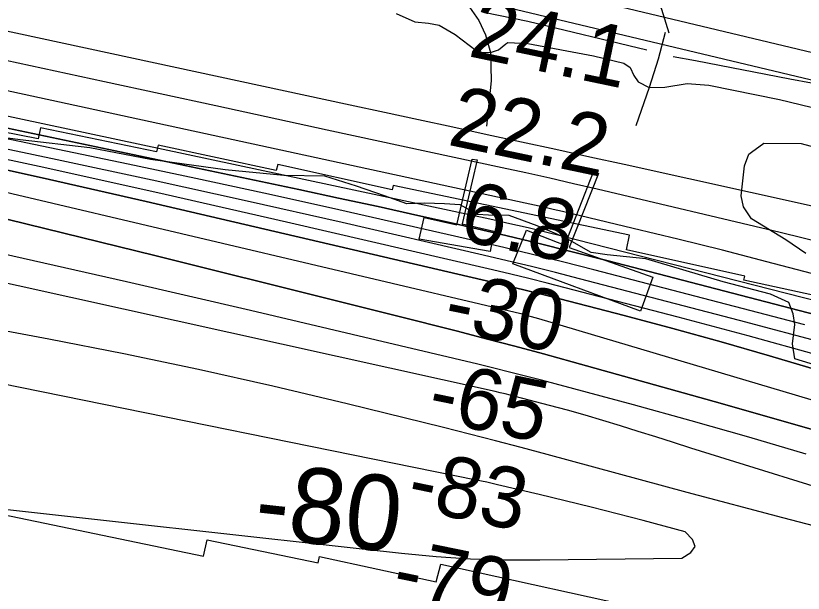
# Model space of a CAD drawing. Extents: x 3508733 to 3546731, y 546897 to 572481.
# Drawn here: x 3528788 to 3529654, y 564701 to 565336 of the extents above; entities that cross this region are included whole.
import ezdxf

# ---------------------------------------------------------------- set-up
doc = ezdxf.new("R2010")
doc.units = 0
for name, color, linetype in [('V-CHAN-DOCK', 7, 'Continuous'), ('V-FLOD-BASE', 7, 'Continuous'), ('V-LEVE-TOET', 7, 'Continuous'), ('V-RIVR-EDGE', 7, 'Continuous'), ('V-RIVR-RANG', 7, 'Continuous'), ('V-ROAD-CNTR', 7, 'Continuous'), ('V-RRAP-RVMT', 7, 'Continuous'), ('V-SITE-VEGE', 7, 'Continuous'), ('V-SURV-LINE', 7, 'Continuous'), ('V-TOPO-DPTH', 7, 'Continuous'), ('V-TOPO-MAJR', 7, 'Continuous'), ('V-TOPO-MINR', 7, 'Continuous'), ('V-TOPO-MINR-IDEN', 7, 'Continuous'), ('V-TOPO-WATR', 7, 'Continuous')]:
    doc.layers.add(name, color=color, linetype=linetype)

msp = doc.modelspace()

# ---------------------------------------------------------------- linework, layer by layer
at = {"layer": 'V-CHAN-DOCK'}
for points in [[(3529295.72, 565177.58), (3529279.38, 565107.5), (3529314.12, 565099.4), (3529310.08, 565076.9), (3529232.08, 565090.55), (3529237.58, 565114.44), (3529273.45, 565106.08), (3529290.33, 565178.49), (3529295.72, 565177.58)], [(3529429.16, 565162.64), (3529397.08, 565081.45), (3529488.92, 565048.68), (3529475.51, 565011.19), (3529335.02, 565063.16), (3529350.02, 565100.51), (3529392.01, 565084.01), (3529423.66, 565164.51), (3529429.16, 565162.64)]]:
    msp.add_lwpolyline(points, dxfattribs=at)
at = {"layer": 'V-FLOD-BASE'}
for points in [[(3529482.4, 565298.38), (3529351.45, 565329.8), (3529303.01, 565339.86)], [(3530481.96, 565089.67), (3530359.84, 565114.84), (3530232.29, 565144.85), (3530182.49, 565154.93), (3530109.45, 565166.61), (3529996.81, 565182.8), (3529957.25, 565192.09), (3529878.11, 565208.62), (3529687.18, 565257.73), (3529639.41, 565266.43), (3529535.7, 565286.62), (3529511.13, 565290.97)]]:
    msp.add_lwpolyline(points, dxfattribs=at)
at = {"layer": 'V-LEVE-TOET'}
for points in [[(3529206.75, 565338.71), (3529227.17, 565329.61), (3529242.19, 565328.09), (3529253.79, 565325.92), (3529271.46, 565315.49), (3529294.53, 565298.16), (3529300.67, 565296.05), (3529310.24, 565295.95), (3529319.15, 565298.59), (3529327.42, 565305.35), (3529329.49, 565306.69), (3529351.36, 565305.79), (3529423.69, 565292.06), (3529457.11, 565284.2), (3529463.9, 565279.35), (3529467.91, 565270.42), (3529472.62, 565263.53), (3529484.87, 565257.25), (3529501.96, 565257.76), (3529526.61, 565261.61)], [(3529526.61, 565261.61), (3529550.53, 565260), (3529628.31, 565244.17), (3529734.01, 565218.48), (3529843.8, 565190.02), (3529960.44, 565163.54), (3530007.52, 565154.85), (3530094.88, 565140.29), (3530205.46, 565122.07), (3530253.89, 565111.33), (3530360.99, 565088.36), (3530486.96, 565060.83)]]:
    msp.add_lwpolyline(points, dxfattribs=at)
at = {"layer": 'V-RIVR-EDGE'}
msp.add_lwpolyline([(3529682.34, 564947.6), (3529644.99, 564958.72), (3529642.58, 564975.27), (3529645.08, 564996.71), (3529643.28, 565008.36), (3529638.4, 565020.63), (3529618.21, 565029.87), (3529566.16, 565043.48), (3529481.05, 565068.81), (3529438.78, 565073.2), (3529421.02, 565075.7), (3529392.26, 565092.31), (3529361.66, 565105.25), (3529331.05, 565116.36), (3529308.38, 565117.03), (3529296.13, 565117.67), (3529277.16, 565128.13), (3529260.01, 565129.4), (3529237.95, 565130.07), (3529218.34, 565129.5), (3529193.85, 565138.14), (3529163.24, 565148.64), (3529128.35, 565159.75), (3529083.01, 565160.48), (3529018.69, 565166.76), (3528936.61, 565177.99), (3528869.85, 565191.03), (3528793.28, 565199.79), (3528713.66, 565210.41)], dxfattribs=at)
at = {"layer": 'V-ROAD-CNTR'}
for points in [[(3529506.76, 565316.99), (3529498.82, 565343.05), (3529488.11, 565365.04), (3529470.57, 565388.46), (3529455.01, 565405.03), (3529448.97, 565416.03), (3529444.38, 565435.22), (3529443.1, 565468.59)], [(3529258.41, 565376.48), (3529282.1, 565352.99), (3529297.6, 565330.96), (3529304.96, 565315.16), (3529310.24, 565295.95), (3529311.28, 565264.49), (3529305.99, 565214.64)], [(3529502.41, 565317.99), (3529494.59, 565288.67), (3529484.87, 565257.25), (3529470.08, 565215.02)]]:
    msp.add_lwpolyline(points, dxfattribs=at)
at = {"layer": 'V-RRAP-RVMT'}
for points in [[(3529202.22, 565144.69), (3529076.4, 565172.54), (3529074.72, 565165.99), (3528945.04, 565193.71), (3528943.02, 565186.37), (3528815.72, 565212.84), (3528813.05, 565200.69), (3528691.21, 565224.84), (3528687.94, 565213.08), (3528570.2, 565236.9), (3528567.19, 565225.17), (3528539.13, 565229.99), (3528533.44, 565206.88), (3528467.16, 565218.7), (3528471.58, 565244.28), (3528461.18, 565247.78), (3528470.21, 565293.7), (3528373.7, 565314.35)], [(3530223.74, 564899.73), (3530226.78, 564914.49), (3530099.57, 564942.64), (3530100.15, 564946.27), (3529837.05, 565004.94), (3529835.04, 564997.69), (3529708.53, 565024.68), (3529706.85, 565019.82), (3529589.05, 565045.45), (3529590.17, 565049.64), (3529460.02, 565078.74), (3529463.41, 565094.82), (3529203.34, 565149.64), (3529202.22, 565144.69)], [(3528244.13, 564905.46), (3528241.21, 564891.07), (3528378.88, 564860.95), (3528380.06, 564864.62), (3528606.73, 564817.51), (3528604.24, 564805.41), (3528742.25, 564776.5), (3528746.08, 564793.43), (3528994.65, 564741.73), (3528998.89, 564759.86), (3529120.74, 564734.51)], [(3529120.74, 564734.51), (3529122.29, 564741.41), (3529250.72, 564713.63), (3529255.65, 564733.06), (3529498.71, 564679.35), (3529498.09, 564676.32), (3529636.12, 564646.29), (3529637.33, 564650.47), (3529764.2, 564622.73), (3529765.14, 564625.69), (3529891.87, 564598.92), (3529893.13, 564603.35), (3530017.63, 564576.52), (3530019.66, 564582.66), (3530136.76, 564555.73), (3530131.63, 564535.32), (3530394.05, 564474.5)]]:
    msp.add_lwpolyline(points, dxfattribs=at)
at = {"layer": 'V-SITE-VEGE'}
msp.add_lwpolyline([(3529657.05, 565074.63), (3529635.32, 565089.9), (3529597.27, 565112.84), (3529588.51, 565125.92), (3529585.91, 565138.26), (3529589.66, 565171.04), (3529594.57, 565183.97), (3529597.33, 565186), (3529611.11, 565196.11), (3529652.12, 565195.7), (3529705.31, 565181.48)], dxfattribs=at)
at = {"layer": 'V-SURV-LINE'}
for points in [[(3528716.69, 565522.28), (3529810.35, 565261.05)], [(3529803.4, 565231.87), (3528709.74, 565493.1)]]:
    msp.add_lwpolyline(points, dxfattribs=at)
at = {"layer": 'V-TOPO-DPTH'}
for points in [[(3527298.21, 565515.86), (3528009.93, 565372.5), (3528050.38, 565364.35), (3528090.84, 565356.19), (3528131.29, 565348.04), (3528171.74, 565339.88), (3528212.18, 565331.67), (3528252.6, 565323.39), (3528293.01, 565315), (3528333.4, 565306.54), (3529099.57, 565145.02), (3529143.22, 565135.71), (3529186.83, 565126.26), (3529230.4, 565116.61), (3529273.94, 565106.82), (3529281.45, 565105.12), (3529321.16, 565095.89), (3529360.82, 565086.42), (3529400.39, 565076.58), (3529439.89, 565066.49), (3529731.46, 564990.55)], [(3527298.21, 565515.86), (3528009.93, 565372.5), (3528050.38, 565364.35), (3528090.84, 565356.19), (3528131.29, 565348.04), (3528171.74, 565339.88), (3528212.18, 565331.67), (3528252.6, 565323.39), (3528293.01, 565315), (3528333.4, 565306.54), (3529099.57, 565145.02), (3529143.22, 565135.71), (3529186.83, 565126.26), (3529230.4, 565116.61), (3529273.94, 565106.82), (3529281.45, 565105.12), (3529321.16, 565095.89), (3529360.82, 565086.42), (3529400.39, 565076.58), (3529439.89, 565066.49), (3529731.46, 564990.55)], [(3529680.64, 564975.22), (3529584.27, 565001.1), (3529408.34, 565046.89), (3529381.9, 565053.65), (3529355.42, 565060.27), (3529328.88, 565066.66), (3529302.3, 565072.9), (3529147.16, 565108.63), (3529042.91, 565132.26), (3528938.55, 565155.41), (3528834.04, 565177.84), (3528729.42, 565199.8), (3528305.29, 565287.26), (3528276.55, 565293.11), (3528247.8, 565298.87), (3528219.01, 565304.48), (3528190.21, 565310), (3528014.88, 565343.12), (3527898.33, 565364.74), (3527781.69, 565385.85), (3527664.91, 565406.2), (3527548.04, 565426.03), (3527112.07, 565498.54)], [(3529680.64, 564975.22), (3529584.27, 565001.1), (3529408.34, 565046.89), (3529381.9, 565053.65), (3529355.42, 565060.27), (3529328.88, 565066.66), (3529302.3, 565072.9), (3529147.16, 565108.63), (3529042.91, 565132.26), (3528938.55, 565155.41), (3528834.04, 565177.84), (3528729.42, 565199.8), (3528305.29, 565287.26), (3528276.55, 565293.11), (3528247.8, 565298.87), (3528219.01, 565304.48), (3528190.21, 565310), (3528014.88, 565343.12), (3527898.33, 565364.74), (3527781.69, 565385.85), (3527664.91, 565406.2), (3527548.04, 565426.03), (3527112.07, 565498.54)], [(3527335.27, 565437.16), (3527426.51, 565421.98), (3527517.68, 565406.37), (3527608.79, 565390.47), (3528207.06, 565284.58), (3528225.38, 565281.27), (3528243.68, 565277.86), (3528261.96, 565274.33), (3528280.22, 565270.7), (3528473.53, 565231.59), (3528588.32, 565207.84), (3528702.97, 565183.41), (3528817.4, 565157.97), (3528931.68, 565131.86), (3529323.07, 565040.6), (3529336.55, 565037.41), (3529350.01, 565034.14), (3529363.45, 565030.77), (3529376.87, 565027.34), (3529457.26, 565006.43), (3529510.76, 564992.15), (3529564.14, 564977.43), (3529617.34, 564962.05), (3529670.4, 564946.22)], [(3527335.27, 565437.16), (3527426.51, 565421.98), (3527517.68, 565406.37), (3527608.79, 565390.47), (3528207.06, 565284.58), (3528225.38, 565281.27), (3528243.68, 565277.86), (3528261.96, 565274.33), (3528280.22, 565270.7), (3528473.53, 565231.59), (3528588.32, 565207.84), (3528702.97, 565183.41), (3528817.4, 565157.97), (3528931.68, 565131.86), (3529323.07, 565040.6), (3529336.55, 565037.41), (3529350.01, 565034.14), (3529363.45, 565030.77), (3529376.87, 565027.34), (3529457.26, 565006.43), (3529510.76, 564992.15), (3529564.14, 564977.43), (3529617.34, 564962.05), (3529670.4, 564946.22)], [(3529690, 564905.8), (3529363.43, 565002.74), (3529359.44, 565003.92), (3529355.46, 565005.09), (3529351.46, 565006.24), (3529349.75, 565006.7), (3529345.48, 565007.82), (3529344.19, 565008.15), (3529343.76, 565008.25), (3528597.22, 565184.32), (3528537.94, 565197.98), (3528478.57, 565211.22), (3528419.07, 565223.85), (3528359.48, 565236.07), (3528258.48, 565256.23), (3528249.31, 565258.01), (3528240.13, 565259.73), (3528230.93, 565261.37), (3528221.73, 565262.95), (3527310.75, 565414.42)], [(3529690, 564905.8), (3529363.43, 565002.74), (3529359.44, 565003.92), (3529355.46, 565005.09), (3529351.46, 565006.24), (3529349.75, 565006.7), (3529345.48, 565007.82), (3529344.19, 565008.15), (3529343.76, 565008.25), (3528597.22, 565184.32), (3528537.94, 565197.98), (3528478.57, 565211.22), (3528419.07, 565223.85), (3528359.48, 565236.07), (3528258.48, 565256.23), (3528249.31, 565258.01), (3528240.13, 565259.73), (3528230.93, 565261.37), (3528221.73, 565262.95), (3527310.75, 565414.42)], [(3529663.27, 565052.85), (3529614.4, 565065.71), (3529565.46, 565078.29), (3529516.42, 565090.45), (3529467.31, 565102.33), (3529389.41, 565120.82), (3529379.18, 565123.22), (3529368.95, 565125.57), (3529358.7, 565127.87), (3529348.44, 565130.13), (3528684.12, 565274.3)], [(3528395.82, 565206.37), (3528941.39, 565072.38), (3529007.45, 565056.08), (3529073.49, 565039.68), (3529139.49, 565023.14), (3529205.47, 565006.5), (3529274.2, 564989.09), (3529305.76, 564980.97), (3529337.28, 564972.69), (3529368.73, 564964.18), (3529400.15, 564955.51), (3529556.29, 564911.78), (3529665.64, 564880.78)], [(3528395.82, 565206.37), (3528941.39, 565072.38), (3529007.45, 565056.08), (3529073.49, 565039.68), (3529139.49, 565023.14), (3529205.47, 565006.5), (3529274.2, 564989.09), (3529305.76, 564980.97), (3529337.28, 564972.69), (3529368.73, 564964.18), (3529400.15, 564955.51), (3529556.29, 564911.78), (3529665.64, 564880.78)]]:
    msp.add_lwpolyline(points, dxfattribs=at)
at = {"layer": 'V-TOPO-MAJR'}
msp.add_lwpolyline([(3529657.69, 564854.07), (3529594.57, 564872.72), (3529531.23, 564890.64), (3529467.75, 564908.06), (3529366.33, 564935.25), (3529348.89, 564939.84), (3529331.42, 564944.32), (3529313.91, 564948.65), (3529296.37, 564952.87), (3529046.38, 565011.87), (3528910.14, 565043.41), (3528773.73, 565074.17), (3528637.06, 565103.76), (3528500.21, 565132.57), (3528271.79, 565179.65), (3528249, 565184.18), (3528226.17, 565188.49), (3528203.28, 565192.46), (3528180.35, 565196.22), (3527398.68, 565318.58), (3527339.46, 565327.67)], dxfattribs=at)
at = {"layer": 'V-TOPO-MINR'}
for points in [[(3529656.08, 564996.29), (3529424.11, 565056.68), (3529391.14, 565065.11), (3529358.12, 565073.34), (3529325.03, 565081.28), (3529291.88, 565089.02), (3529209.71, 565107.82), (3529135.4, 565124.6), (3529061.03, 565141.09), (3528986.56, 565157.14), (3528912.03, 565172.9), (3528319.28, 565296.44), (3528284.7, 565303.58), (3528250.1, 565310.63), (3528215.48, 565317.56), (3528180.84, 565324.39), (3528095.7, 565341.02), (3528018.42, 565355.8), (3527941.07, 565370.19), (3527863.61, 565383.98), (3527786.08, 565397.38), (3527126.55, 565508.77)], [(3529680.64, 564975.22), (3529584.27, 565001.1), (3529408.34, 565046.89), (3529381.9, 565053.65), (3529355.42, 565060.27), (3529328.88, 565066.66), (3529302.3, 565072.9), (3529147.16, 565108.63), (3529042.91, 565132.26), (3528938.55, 565155.41), (3528834.04, 565177.84), (3528729.42, 565199.8), (3528305.29, 565287.26), (3528276.55, 565293.11), (3528247.8, 565298.87), (3528219.01, 565304.48), (3528190.21, 565310), (3528014.88, 565343.12), (3527898.33, 565364.74), (3527781.69, 565385.85), (3527664.91, 565406.2), (3527548.04, 565426.03), (3527112.07, 565498.54)], [(3529670.45, 564962.89), (3529593.68, 564984.21), (3529516.72, 565004.81), (3529392.6, 565037.11), (3529372.67, 565042.21), (3529352.71, 565047.2), (3529332.72, 565052.03), (3529312.7, 565056.76), (3529086.21, 565109.25), (3528952.81, 565139.61), (3528819.26, 565169.27), (3528685.47, 565197.87), (3528551.54, 565225.77), (3528292.31, 565278.71), (3528269, 565283.39), (3528245.66, 565287.98), (3528222.3, 565292.43), (3528198.93, 565296.78), (3527884.48, 565354.27), (3527747.86, 565378.86), (3527611.15, 565402.93), (3527474.31, 565426.23), (3527337.37, 565449.03)], [(3529670.4, 564946.22), (3529617.34, 564962.05), (3529564.14, 564977.43), (3529510.76, 564992.15), (3529457.26, 565006.43), (3529376.87, 565027.34), (3529363.45, 565030.77), (3529350.01, 565034.14), (3529336.55, 565037.41), (3529323.07, 565040.6), (3528931.68, 565131.86), (3528817.4, 565157.97), (3528702.97, 565183.41), (3528588.32, 565207.84), (3528473.53, 565231.59), (3528280.22, 565270.7), (3528261.96, 565274.33), (3528243.68, 565277.86), (3528225.38, 565281.27), (3528207.06, 565284.58), (3527608.79, 565390.47), (3527517.68, 565406.37), (3527426.51, 565421.98), (3527335.27, 565437.16)], [(3530222.93, 565002.96), (3529457.39, 565172.55), (3529419.75, 565180.85), (3529382.1, 565189.1), (3529344.44, 565197.29), (3529306.77, 565205.42), (3529269.09, 565213.52), (3529231.41, 565221.63), (3529193.73, 565229.75), (3529156.05, 565237.87), (3528282.63, 565426.27)], [(3529690, 564905.8), (3529363.43, 565002.74), (3529359.44, 565003.92), (3529355.46, 565005.09), (3529351.46, 565006.24), (3529349.75, 565006.7), (3529345.48, 565007.82), (3529344.19, 565008.15), (3529343.76, 565008.25), (3528597.22, 565184.32), (3528537.94, 565197.98), (3528478.57, 565211.22), (3528419.07, 565223.85), (3528359.48, 565236.07), (3528258.48, 565256.23), (3528249.31, 565258.01), (3528240.13, 565259.73), (3528230.93, 565261.37), (3528221.73, 565262.95), (3527310.75, 565414.42)], [(3529937.64, 564953.85), (3529387.22, 565094.26), (3529375.45, 565097.21), (3529363.67, 565100.1), (3529351.86, 565102.88), (3529340.04, 565105.6), (3529328.2, 565108.25), (3529316.35, 565110.88), (3529304.49, 565113.46), (3529292.63, 565116.01), (3528266.25, 565335.08)], [(3529755.52, 565066.61), (3529629.09, 565097.74), (3529427.86, 565145.33), (3529401.71, 565151.43), (3529375.54, 565157.43), (3529349.34, 565163.27), (3529323.11, 565169.02), (3529130.73, 565210.56), (3529008.3, 565237.01), (3528885.87, 565263.49), (3528763.45, 565289.99)], [(3529663.27, 565052.85), (3529614.4, 565065.71), (3529565.46, 565078.29), (3529516.42, 565090.45), (3529467.31, 565102.33), (3529389.41, 565120.82), (3529379.18, 565123.22), (3529368.95, 565125.57), (3529358.7, 565127.87), (3529348.44, 565130.13), (3528684.12, 565274.3)], [(3529737.55, 564756.26), (3529631.95, 564783.77), (3529526.5, 564811.88), (3529372.66, 564853.58), (3529344.22, 564861.19), (3529315.75, 564868.67), (3529287.23, 564875.96), (3529258.68, 564883.13), (3529152.88, 564909.31), (3529071.24, 564928.77), (3528989.4, 564947.27), (3528907.26, 564964.36), (3528824.91, 564980.5), (3528258.69, 565086.4), (3528233.32, 565090.97), (3528207.92, 565095.31), (3528182.46, 565099.3), (3528156.96, 565103.06), (3527026.8, 565262.04)], [(3529421.13, 564795.6), (3529392.47, 564802.65), (3529363.78, 564809.54), (3529317.99, 564820.32), (3529312.15, 564821.66), (3529306.31, 564822.97), (3529300.45, 564824.23), (3529294.59, 564825.44), (3528248.1, 565037.89), (3528239.85, 565039.54), (3528231.59, 565041.15), (3528223.32, 565042.71), (3528215.04, 565044.24), (3528200.43, 565046.88), (3528199.46, 565047.05), (3528196.52, 565047.51), (3528174.93, 565050.59), (3528163.15, 565052.26), (3528151.37, 565053.92), (3528139.59, 565055.57), (3528127.81, 565057.22), (3527067.3, 565204.98)], [(3529665.64, 564880.78), (3529556.29, 564911.78), (3529400.15, 564955.51), (3529368.73, 564964.18), (3529337.28, 564972.69), (3529305.76, 564980.97), (3529274.2, 564989.09), (3529205.47, 565006.5), (3529139.49, 565023.14), (3529073.49, 565039.68), (3529007.45, 565056.08), (3528941.39, 565072.38), (3528395.82, 565206.37)], [(3529729.02, 564798.85), (3529530.83, 564860.7), (3529511.45, 564866.77), (3529492.08, 564872.86), (3529472.71, 564878.99), (3529453.36, 564885.13), (3529433.97, 564891.14), (3529414.51, 564896.93), (3529394.96, 564902.4), (3529375.35, 564907.65), (3529337.4, 564917.49), (3529331.92, 564918.88), (3529326.44, 564920.23), (3529320.94, 564921.52), (3529315.43, 564922.77), (3528555.87, 565091.25)], [(3528175.05, 564860.33), (3528931.12, 564776.07), (3528990.66, 564769.45), (3529050.21, 564762.84), (3529109.77, 564756.27), (3529169.32, 564749.72), (3529212.62, 564744.97), (3529250.56, 564741.51), (3529288.54, 564738.98), (3529326.6, 564737.84), (3529364.7, 564737.64), (3529520.9, 564739.67), (3529530.6, 564745.79), (3529535.28, 564752.54), (3529532.4, 564760.22), (3529524.48, 564768.53), (3529478.27, 564780.83), (3529449.72, 564788.3), (3529421.13, 564795.6)]]:
    msp.add_lwpolyline(points, dxfattribs=at)
at = {"layer": 'V-TOPO-WATR'}
msp.add_lwpolyline([(3529731.46, 564990.55), (3529439.89, 565066.49), (3529400.39, 565076.58), (3529360.82, 565086.42), (3529321.16, 565095.89), (3529281.45, 565105.12), (3529273.94, 565106.82), (3529230.4, 565116.61), (3529186.83, 565126.26), (3529143.22, 565135.71), (3529099.57, 565145.02), (3528333.4, 565306.54), (3528293.01, 565315), (3528252.6, 565323.39), (3528212.18, 565331.67), (3528171.74, 565339.88), (3528131.29, 565348.04), (3528090.84, 565356.19), (3528050.38, 565364.35), (3528009.93, 565372.5), (3527298.21, 565515.86)], dxfattribs=at)

# ---------------------------------------------------------------- texts
at = {"layer": 'V-RIVR-RANG'}
for s, rotation, p in [('24.1', 348.15833, (3529284.53, 565292.03)), ('22.2', 348.15833, (3529261.94, 565194.6)), ('6.8', 348.15833, (3529274.19, 565089.85)), ('-30', 348.44517, (3529256.58, 564990.95)), ('-65', 348.44517, (3529239.15, 564892.44)), ('-83', 348.44517, (3529216.3, 564795.05)), ('-79', 348.44517, (3529199.9, 564696.33))]:
    msp.add_text(s, height=67, rotation=rotation, dxfattribs=at).set_placement(p)
at = {"layer": 'V-TOPO-MINR-IDEN'}
msp.add_text('-80', height=83, rotation=353.72163, dxfattribs=at).set_placement((3529048.79, 564762.98))

doc.saveas('drawing.dxf')
